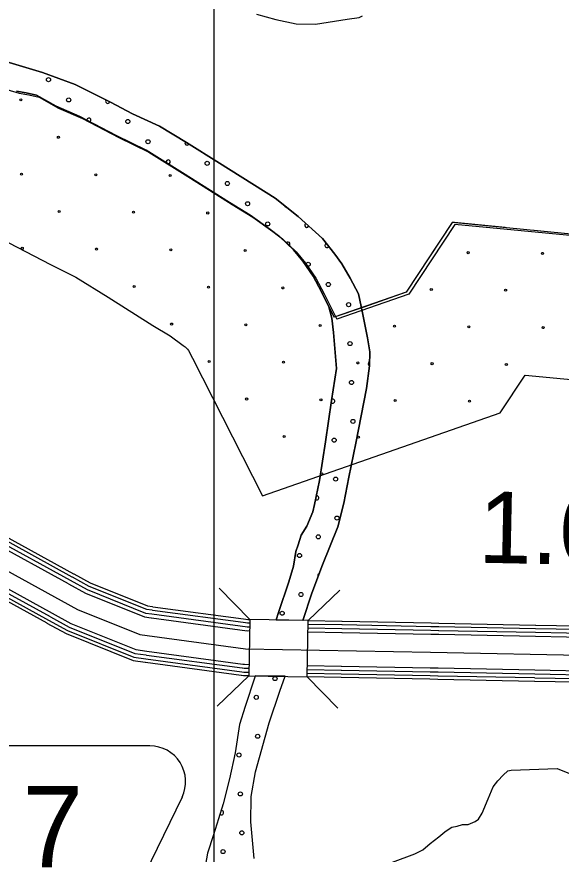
# Model space of a CAD drawing. Extents: x 1551132 to 1791609, y 378168 to 563823.
# Drawn here: x 1659485 to 1662303, y 475283 to 479620 of the extents above; entities that cross this region are included whole.
import ezdxf

# ---------------------------------------------------------------- set-up
doc = ezdxf.new("R2010")
doc.units = 0
for name, color, linetype in [('DESIGN - EROSION CONTROL - Devices', 7, 'Continuous'), ('DESIGN - ROW - Easement Linework and Patterning', 7, 'Continuous'), ('DESIGN - ROW - Right-of-Way Linework', 7, 'Continuous'), ('DESIGN - SCRATCH - User 1', 7, 'Continuous'), ('DESIGN - TRAFFIC CONTROL PERMANENT - Pavement Marking Text', 7, 'Continuous'), ('DESIGN - TRAFFIC CONTROL PERMANENT - Signalization', 7, 'Continuous'), ('DESIGN - TRANSPORTATION - Edge of Traveled Way', 7, 'Continuous'), ('DESIGN - TRANSPORTATION - Text', 7, 'Continuous'), ('SURVEY - CENTERLINE - Preliminary Text', 7, 'Continuous'), ('SURVEY - DRAINAGE - Storm Sewer', 7, 'Continuous'), ('SURVEY - VEGETATION - Features with Text', 7, 'Continuous')]:
    doc.layers.add(name, color=color, linetype=linetype)

msp = doc.modelspace()

# ---------------------------------------------------------------- linework, layer by layer
at = {"layer": 'DESIGN - EROSION CONTROL - Devices'}
for centre in [(1659505.941, 479189.741), (1659505.941, 479189.741), (1659700.084, 478995.598), (1659700.084, 478995.598), (1659509.674, 478805.188), (1659509.674, 478805.188), (1659894.227, 478801.454), (1659894.227, 478801.454), (1660278.78, 478797.721), (1660278.78, 478797.721), (1659703.818, 478611.045), (1659703.818, 478611.045), (1660088.37, 478607.311), (1660088.37, 478607.311), (1660472.923, 478603.578), (1660472.923, 478603.578), (1659513.408, 478420.635), (1659513.408, 478420.635), (1659897.961, 478416.902), (1659897.961, 478416.902), (1660282.514, 478413.168), (1660282.514, 478413.168), (1660667.067, 478409.434), (1660667.067, 478409.434), (1661820.726, 478398.234), (1661820.726, 478398.234), (1662205.278, 478394.5), (1662205.278, 478394.5), (1660092.104, 478222.758), (1660092.104, 478222.758), (1660476.657, 478219.025), (1660476.657, 478219.025), (1660861.21, 478215.291), (1660861.21, 478215.291), (1661630.316, 478207.824), (1661630.316, 478207.824), (1662014.869, 478204.091), (1662014.869, 478204.091), (1660286.247, 478028.615), (1660286.247, 478028.615), (1660670.8, 478024.882), (1660670.8, 478024.882), (1661055.353, 478021.148), (1661055.353, 478021.148), (1661439.906, 478017.414), (1661439.906, 478017.414), (1661824.459, 478013.681), (1661824.459, 478013.681), (1662209.012, 478009.947), (1662209.012, 478009.947), (1660480.39, 477834.472), (1660480.39, 477834.472), (1660864.943, 477830.738), (1660864.943, 477830.738), (1661249.496, 477827.005), (1661249.496, 477827.005), (1661634.049, 477823.271), (1661634.049, 477823.271), (1662018.602, 477819.538), (1662018.602, 477819.538), (1660674.534, 477640.329), (1660674.534, 477640.329), (1661059.087, 477636.595), (1661059.087, 477636.595), (1661443.64, 477632.862), (1661443.64, 477632.862), (1661828.193, 477629.128), (1661828.193, 477629.128), (1660868.677, 477446.185), (1660868.677, 477446.185), (1661253.23, 477442.452), (1661253.23, 477442.452), (1661062.82, 477252.042), (1661062.82, 477252.042)]:
    msp.add_circle(centre, 5.28, dxfattribs=at)
at = {"layer": 'DESIGN - ROW - Easement Linework and Patterning'}
for p, q in [((1660173.689, 475844.165), (1659069.316, 475844.141)), ((1660340.013, 475578.89), (1659866.987, 474601.275))]:
    msp.add_line(p, q, dxfattribs=at)
msp.add_arc((1660173.674, 475659.363), 184.802, 334.179944, 90.001236, dxfattribs=at)
at = {"layer": 'DESIGN - ROW - Right-of-Way Linework'}
msp.add_lwpolyline([(1660507.178, 470368.493), (1660507.204, 519245.65)], dxfattribs=at)
at = {"layer": 'DESIGN - SCRATCH - User 1'}
for points in [[(1659411.409, 479393.76), (1659618.387, 479330.675), (1659787.4, 479268.149), (1659970.004, 479177.388), (1660083.093, 479117.679), (1660224.098, 479053.56), (1660362.819, 478969.45), (1660533.174, 478860.855), (1660822.433, 478680.451), (1660940.997, 478584.632), (1661067.302, 478470.671), (1661130.109, 478389.677), (1661167.4, 478341.084), (1661210.307, 478266.382), (1661253.131, 478185.672), (1661273.714, 478087.277), (1661299.83, 477956.766), (1661312.788, 477884.497), (1661309.763, 477812.47), (1661294.088, 477694.584), (1661240.065, 477411.085), (1661203.574, 477235.439), (1661177.674, 477101.685), (1661145.925, 476978.024), (1661067.152, 476780.977), (1661011.111, 476635.648), (1660964.821, 476492.744)], [(1660964.821, 476492.744), (1660826.774, 476495.094), (1660827.215, 476496.194), (1660839.749, 476534.045), (1660891.997, 476693.441), (1660917.155, 476775.16), (1660928.23, 476851.07), (1660940.713, 476884.929), (1660957.413, 476934.731), (1660986.079, 476982.365), (1661017.111, 477055.984), (1661025.653, 477093.893), (1661051.402, 477217.646), (1661082.268, 477419.393), (1661113.309, 477633.157), (1661139.667, 477798.937), (1661124.334, 477985.35), (1661115.401, 478059.56), (1661100.243, 478117.836), (1661061.361, 478194.48), (1661018.562, 478277.191), (1660965.688, 478354.034), (1660916.556, 478412.811), (1660845.558, 478479.912), (1660796.142, 478518.672), (1660693.245, 478592.249), (1660586.247, 478657.875), (1660356.453, 478803.379), (1660154.349, 478928.449), (1659999.52, 479004.784), (1659811.041, 479103.636), (1659687.877, 479157.488), (1659586.729, 479213.022), (1659532.939, 479225.814), (1659483.09, 479234.556)], [(1661127.918, 478063.293), (1661061.361, 478194.48), (1661018.562, 478277.191), (1660965.688, 478354.034), (1660916.556, 478412.811), (1660845.558, 478479.912), (1660796.142, 478518.672), (1660693.245, 478592.249), (1660586.247, 478657.875), (1660356.453, 478803.379), (1660154.349, 478928.449), (1659999.52, 479004.784), (1659811.041, 479103.636), (1659687.877, 479157.488), (1659586.729, 479213.022), (1659532.939, 479225.814), (1659483.09, 479234.556)], [(1662703.747, 478461.021), (1662388.263, 478491.288), (1661737.537, 478554.965), (1661499.651, 478193.439), (1661127.918, 478063.293)], [(1660756.126, 477138.477), (1661986.78, 477569.331), (1662115.144, 477764.411), (1662315.931, 477744.761), (1663007.19, 477678.443), (1662703.747, 478461.021)], [(1659443.066, 478449.728), (1659659.486, 478336.216), (1659790.366, 478271.69), (1659958.52, 478167.629), (1660189.573, 478021.325), (1660278.571, 477966.74), (1660346.394, 477918.248), (1660355.527, 477911.081), (1660368.569, 477898.755), (1660374.077, 477890.747), (1660393.901, 477852.446), (1660756.126, 477138.477)], [(1660719.534, 476207.028), (1660717.035, 476199.503), (1660666.902, 476048.082), (1660637.578, 475954.413), (1660615.503, 475808.593), (1660585.587, 475672.889), (1660553.746, 475543.228), (1660528.647, 475465.509), (1660503.497, 475383.798), (1660472.148, 475288.154), (1660456.898, 475200.294)], [(1660713.617, 475260.604), (1660703.259, 475374.873), (1660696.351, 475451.05), (1660697.01, 475497.085), (1660697.493, 475531.111), (1660698.21, 475581.154), (1660720.026, 475708.965), (1660791.633, 475964.172), (1660845.94, 476127.551), (1660873.164, 476204.52), (1660719.534, 476207.028)]]:
    msp.add_lwpolyline(points, dxfattribs=at)
at = {"layer": 'DESIGN - TRAFFIC CONTROL PERMANENT - Pavement Marking Text'}
for points in [[(1659433.091, 479243.24), (1659496.781, 479224.298), (1659546.63, 479215.556), (1659600.421, 479202.764), (1659701.568, 479147.229), (1659824.732, 479093.378), (1660013.211, 478994.525), (1660168.041, 478918.19), (1660370.144, 478793.12), (1660599.939, 478647.617), (1660706.936, 478581.99), (1660809.834, 478508.413), (1660859.249, 478469.654), (1660930.247, 478402.552), (1660979.38, 478343.776), (1661032.253, 478266.932), (1661075.052, 478184.221), (1661141.609, 478053.035)], [(1659483.09, 479234.556), (1659532.939, 479225.814), (1659586.729, 479213.022), (1659687.877, 479157.488), (1659811.041, 479103.636), (1659999.52, 479004.784), (1660154.349, 478928.449), (1660356.453, 478803.379), (1660586.247, 478657.875), (1660693.245, 478592.249), (1660796.142, 478518.672), (1660845.558, 478479.912), (1660916.556, 478412.811), (1660965.688, 478354.034), (1661018.562, 478277.191), (1661061.361, 478194.48), (1661127.918, 478063.293)], [(1659483.09, 479234.556), (1659532.939, 479225.814), (1659586.729, 479213.022), (1659687.877, 479157.488), (1659811.041, 479103.636), (1659999.52, 479004.784), (1660154.349, 478928.449), (1660356.453, 478803.379), (1660586.247, 478657.875), (1660693.245, 478592.249), (1660796.142, 478518.672), (1660845.558, 478479.912), (1660916.556, 478412.811), (1660965.688, 478354.034), (1661018.562, 478277.191), (1661061.361, 478194.48), (1661127.918, 478063.293)], [(1659483.09, 479234.556), (1659532.939, 479225.814), (1659586.729, 479213.022), (1659687.877, 479157.488), (1659811.041, 479103.636), (1659999.52, 479004.784), (1660154.349, 478928.449), (1660356.453, 478803.379), (1660586.247, 478657.875), (1660693.245, 478592.249), (1660796.142, 478518.672), (1660845.558, 478479.912), (1660916.556, 478412.811), (1660965.688, 478354.034), (1661018.562, 478277.191), (1661061.361, 478194.48), (1661127.918, 478063.293)], [(1659483.09, 479234.556), (1659532.939, 479225.814), (1659586.729, 479213.022), (1659687.877, 479157.488), (1659811.041, 479103.636), (1659999.52, 479004.784), (1660154.349, 478928.449), (1660356.453, 478803.379), (1660586.247, 478657.875), (1660693.245, 478592.249), (1660796.142, 478518.672), (1660845.558, 478479.912), (1660916.556, 478412.811), (1660965.688, 478354.034), (1661018.562, 478277.191), (1661061.361, 478194.48), (1661127.918, 478063.293)], [(1659483.09, 479234.556), (1659532.939, 479225.814), (1659586.729, 479213.022), (1659687.877, 479157.488), (1659811.041, 479103.636), (1659999.52, 479004.784), (1660154.349, 478928.449), (1660356.453, 478803.379), (1660586.247, 478657.875), (1660693.245, 478592.249), (1660796.142, 478518.672), (1660845.558, 478479.912), (1660916.556, 478412.811), (1660965.688, 478354.034), (1661018.562, 478277.191), (1661061.361, 478194.48), (1661127.918, 478063.293)], [(1663483.362, 478567.666), (1663322.45, 478578.425), (1663410.281, 478393.236), (1662388.263, 478491.288), (1661737.537, 478554.965), (1661499.651, 478193.439), (1661127.918, 478063.293)], [(1663483.362, 478567.666), (1663322.45, 478578.425), (1663410.281, 478393.236), (1662388.263, 478491.288), (1661737.537, 478554.965), (1661499.651, 478193.439), (1661127.918, 478063.293)], [(1663483.362, 478567.666), (1663322.45, 478578.425), (1663410.281, 478393.236), (1662388.263, 478491.288), (1661737.537, 478554.965), (1661499.651, 478193.439), (1661127.918, 478063.293)], [(1663483.362, 478567.666), (1663322.45, 478578.425), (1663410.281, 478393.236), (1662388.263, 478491.288), (1661737.537, 478554.965), (1661499.651, 478193.439), (1661127.918, 478063.293)], [(1663483.362, 478567.666), (1663322.45, 478578.425), (1663410.281, 478393.236), (1662388.263, 478491.288), (1661737.537, 478554.965), (1661499.651, 478193.439), (1661127.918, 478063.293)], [(1663497.054, 478557.407), (1663336.141, 478568.166), (1663423.972, 478382.978), (1662401.954, 478481.03), (1661751.228, 478544.706), (1661513.342, 478183.18), (1661141.609, 478053.035)]]:
    msp.add_lwpolyline(points, dxfattribs=at)
for centre in [(1659648.838, 479293.827), (1659648.838, 479293.827), (1659753.377, 479189.288), (1659753.377, 479189.288), (1660059.526, 479077.283), (1660059.526, 479077.283), (1660164.064, 478972.744), (1660164.064, 478972.744), (1660470.213, 478860.738), (1660470.213, 478860.738), (1660574.752, 478756.199), (1660574.752, 478756.199), (1660679.291, 478651.661), (1660679.291, 478651.661), (1660783.829, 478547.122), (1660783.829, 478547.122), (1660992.907, 478338.045), (1660992.907, 478338.045), (1661097.445, 478233.506), (1661097.445, 478233.506), (1661201.984, 478128.967), (1661201.984, 478128.967), (1661209.451, 477927.357), (1661209.451, 477927.357), (1661216.918, 477725.747), (1661216.918, 477725.747), (1661224.385, 477524.137), (1661224.385, 477524.137), (1661127.313, 477427.065), (1661127.313, 477427.065), (1661134.78, 477225.455), (1661134.78, 477225.455), (1661142.248, 477023.844), (1661142.248, 477023.844), (1661045.176, 476926.773), (1661045.176, 476926.773), (1660948.104, 476829.701), (1660948.104, 476829.701), (1660955.571, 476628.091), (1660955.571, 476628.091), (1660858.5, 476531.019), (1660858.5, 476531.019), (1660821.164, 476192.575), (1660821.164, 476192.575), (1660724.093, 476095.504), (1660724.093, 476095.504), (1660731.56, 475893.893), (1660731.56, 475893.893), (1660634.488, 475796.822), (1660634.488, 475796.822), (1660641.955, 475595.212), (1660641.955, 475595.212), (1660649.422, 475393.601), (1660649.422, 475393.601), (1660552.351, 475296.53), (1660552.351, 475296.53)]:
    msp.add_circle(centre, 10.56, dxfattribs=at)
for centre, start, end in [((1659954.987, 479181.821), 138.677815, 348.464004), ((1659857.915, 479084.75), 303.780059, 180.868417), ((1660365.675, 478965.277), 137.366535, 338.313312), ((1660268.603, 478868.205), 270.857094, 205.641164), ((1660880.901, 478644.194), 195.127449, 266.984851), ((1660985.44, 478539.655), 117.884154, 337.997975), ((1660888.368, 478442.583), 304.170114, 149.062674), ((1661089.978, 478435.116), 106.304972, 329.278785), ((1661313.99, 477822.819), 108.619975, 246.570219), ((1661119.846, 477628.675), 219.389722, 123.655845), ((1661231.852, 477322.526), 149.061354, 187.4658), ((1661037.709, 477128.383), 231.34906, 105.143538), ((1661052.643, 476725.163), 107.20752, 210.617734), ((1660544.884, 475498.14), 221.20298, 103.001763)]:
    msp.add_arc(centre, 10.56, start, end, dxfattribs=at)
at = {"layer": 'DESIGN - TRANSPORTATION - Edge of Traveled Way'}
for points in [[(1660964.821, 476492.744), (1661011.111, 476635.648), (1661067.152, 476780.977), (1661145.925, 476978.024), (1661177.674, 477101.685), (1661203.574, 477235.439), (1661240.065, 477411.085), (1661294.088, 477694.584), (1661309.763, 477812.47), (1661312.788, 477884.497), (1661299.83, 477956.766), (1661273.714, 478087.277), (1661253.131, 478185.672), (1661210.307, 478266.382), (1661167.4, 478341.084), (1661130.109, 478389.677), (1661067.302, 478470.671), (1660940.997, 478584.632), (1660822.433, 478680.451), (1660533.174, 478860.855), (1660362.819, 478969.45), (1660224.098, 479053.56), (1660083.093, 479117.679), (1659970.004, 479177.388), (1659787.4, 479268.149), (1659618.387, 479330.675), (1659411.409, 479393.76)], [(1659483.09, 479234.556), (1659532.939, 479225.814), (1659586.729, 479213.022), (1659687.877, 479157.488), (1659811.041, 479103.636), (1659999.52, 479004.784), (1660154.349, 478928.449), (1660356.453, 478803.379), (1660586.247, 478657.875), (1660693.245, 478592.249), (1660796.142, 478518.672), (1660845.558, 478479.912), (1660916.556, 478412.811), (1660965.688, 478354.034), (1661018.562, 478277.191), (1661061.361, 478194.48), (1661100.243, 478117.836), (1661115.401, 478059.56), (1661124.334, 477985.35), (1661139.667, 477798.937), (1661113.309, 477633.157), (1661082.268, 477419.393), (1661051.402, 477217.646), (1661025.653, 477093.893), (1661017.111, 477055.984), (1660986.079, 476982.365), (1660957.413, 476934.731), (1660940.713, 476884.929), (1660928.23, 476851.07), (1660917.155, 476775.16), (1660891.997, 476693.441), (1660839.749, 476534.045), (1660827.215, 476496.194), (1660826.774, 476495.094)], [(1660719.534, 476207.028), (1660717.035, 476199.503), (1660666.902, 476048.082), (1660637.578, 475954.413), (1660615.503, 475808.593), (1660585.587, 475672.889), (1660553.746, 475543.228), (1660528.647, 475465.509), (1660503.497, 475383.798), (1660472.148, 475288.154), (1660456.898, 475200.294)], [(1660713.617, 475260.604), (1660703.259, 475374.873), (1660696.351, 475451.05), (1660697.01, 475497.085), (1660697.493, 475531.111), (1660698.21, 475581.154), (1660720.026, 475708.965), (1660791.633, 475964.172), (1660845.94, 476127.551), (1660873.164, 476204.52)]]:
    msp.add_lwpolyline(points, dxfattribs=at)
at = {"layer": 'DESIGN - TRANSPORTATION - Text'}
for points in [[(1660726.228, 479633.676), (1660825.784, 479606.292), (1660931.39, 479582.833), (1661031.304, 479581.466), (1661195.525, 479607.242), (1661257.599, 479616.4), (1661273.69, 479624.184)], [(1661429.084, 475242.47), (1661545.565, 475284.913), (1661585.822, 475306.38), (1661624.213, 475337.881), (1661668.653, 475373.299), (1661700.969, 475398.883), (1661717.111, 475410.666), (1661737.252, 475422.4), (1661763.31, 475428.05), (1661791.417, 475437.676), (1661821.392, 475437.267), (1661857.574, 475452.784), (1661873.715, 475464.568), (1661894.123, 475496.319), (1661925.081, 475569.954), (1661949.889, 475631.664), (1661974.296, 475663.356), (1662002.671, 475692.991), (1662026.937, 475714.683), (1662043.961, 475718.983)], [(1662043.961, 475718.983), (1662281.514, 475727.067), (1662401.311, 475679.132)]]:
    msp.add_lwpolyline(points, dxfattribs=at)
at = {"layer": 'SURVEY - CENTERLINE - Preliminary Text'}
for points in [[(1658315.425, 477109.509), (1658326.041, 477110.267), (1658367.132, 477113.201), (1658449.213, 477113.284), (1658558.577, 477101.934), (1658719.057, 477070.958), (1658855.954, 477028.915), (1659305.31, 476822.01), (1659799.915, 476550.587), (1660122.232, 476421.084), (1660668.969, 476347.24), (1661625.972, 476329.074), (1662487.076, 476311.932), (1663573.784, 476276.382), (1664202.378, 476195.655), (1664946.185, 476051.676), (1665255.203, 475957.607)], [(1659313.526, 476943.697), (1659356.617, 476923.855), (1659760.391, 476702.282)], [(1659321.893, 476961.864), (1659365.617, 476941.73), (1659770.015, 476719.816)], [(1659329.209, 476977.756), (1659373.5, 476957.372), (1659778.432, 476735.158)], [(1659305.876, 476924.888), (1659347.492, 476905.729), (1659751.433, 476684.057)], [(1659216.07, 476729.858), (1659250.819, 476713.849), (1659648.143, 476495.81)], [(1659224.437, 476748.025), (1659259.819, 476731.724), (1659657.76, 476513.344)], [(1659232.92, 476766.442), (1659268.952, 476749.85), (1659667.518, 476531.128)], [(1659779.232, 476734.716), (1659864.813, 476687.749), (1660161.206, 476568.662), (1660188.022, 476565.037)], [(1659208.745, 476713.957), (1659242.936, 476698.215), (1659639.727, 476480.468)], [(1659752.241, 476683.615), (1659840.055, 476635.422), (1660146.331, 476512.369), (1660181.172, 476507.661)], [(1659761.191, 476701.841), (1659848.747, 476653.789), (1660151.556, 476532.128), (1660183.006, 476527.878)], [(1659770.815, 476719.374), (1659857.313, 476671.907), (1660156.698, 476551.612), (1660185.681, 476547.695)], [(1660188.914, 476564.921), (1660684.402, 476497.994)], [(1659658.56, 476512.911), (1659756.624, 476459.093), (1660096.241, 476322.639), (1660155.123, 476314.689)], [(1659668.318, 476530.694), (1659765.315, 476477.46), (1660101.457, 476342.406), (1660157.831, 476334.79)], [(1660183.897, 476527.761), (1660679.386, 476460.835)], [(1660186.572, 476547.578), (1660682.061, 476480.652)], [(1659640.518, 476480.035), (1659740.558, 476425.133), (1660086.599, 476286.105), (1660150.098, 476277.53)], [(1659648.935, 476495.377), (1659748.057, 476440.984), (1660091.099, 476303.155), (1660152.44, 476294.872)], [(1660182.081, 476507.536), (1660677.569, 476440.618)], [(1660679.252, 476481.035), (1660689.977, 476480.835)], [(1660680.602, 476498.519), (1660690.277, 476498.336)], [(1660993.17, 476475.077), (1661167.432, 476471.769)], [(1660993.47, 476492.577), (1661167.766, 476489.269)], [(1661168.341, 476471.752), (1661628.58, 476463.019), (1661668.371, 476462.227)], [(1661168.674, 476489.252), (1661628.913, 476480.519), (1661668.721, 476479.719)], [(1661669.629, 476479.703), (1662169.517, 476469.753)], [(1662170.426, 476469.736), (1662491.06, 476463.353), (1662672.18, 476457.427)], [(1660676.111, 476440.809), (1660689.269, 476440.559)], [(1660677.719, 476461.068), (1660689.627, 476460.843)], [(1660992.453, 476434.801), (1661167.574, 476431.476)], [(1660992.812, 476455.085), (1661167.057, 476451.777)], [(1661167.957, 476451.76), (1661628.188, 476443.018), (1661667.971, 476442.227)], [(1661168.482, 476431.459), (1661627.788, 476422.743), (1661668.479, 476421.934)], [(1661668.879, 476442.21), (1662168.767, 476432.26)], [(1661669.279, 476462.21), (1662169.167, 476452.26)], [(1661669.379, 476421.918), (1662169.276, 476411.968)], [(1662169.676, 476432.243), (1662490.076, 476425.868), (1662670.955, 476419.951)], [(1662170.076, 476452.244), (1662490.601, 476445.86), (1662671.605, 476439.935)], [(1662170.184, 476411.943), (1662489.543, 476405.584), (1662671.205, 476399.643)], [(1660153.34, 476294.747), (1660648.828, 476227.829)], [(1660156.014, 476314.564), (1660651.503, 476247.646)], [(1660158.731, 476334.665), (1660654.219, 476267.746)], [(1660150.998, 476277.405), (1660646.486, 476210.487)], [(1660655.186, 476267.613), (1660662.811, 476266.588), (1660686.227, 476266.146)], [(1660989.42, 476260.388), (1661164.266, 476257.071)], [(1661165.174, 476257.055), (1661624.405, 476248.338), (1661665.004, 476247.53)], [(1660647.495, 476210.345), (1660658.403, 476208.878), (1660685.21, 476208.37)], [(1660649.828, 476227.687), (1660659.736, 476226.354), (1660685.519, 476225.862)], [(1660652.486, 476247.513), (1660661.261, 476246.329), (1660685.86, 476245.863)], [(1660988.703, 476220.112), (1661163.499, 476216.795)], [(1660989.053, 476240.104), (1661163.882, 476236.788)], [(1661164.407, 476216.779), (1661623.622, 476208.062), (1661664.204, 476207.254)], [(1661164.791, 476236.771), (1661624.005, 476228.054), (1661664.604, 476227.246)], [(1661665.104, 476207.237), (1662165, 476197.287)], [(1661665.504, 476227.229), (1662165.4, 476217.279)], [(1661665.904, 476247.513), (1662165.8, 476237.563)], [(1662166.309, 476217.254), (1662484.418, 476210.929), (1662664.83, 476205.021)], [(1662166.709, 476237.538), (1662484.951, 476231.205), (1662665.497, 476225.296)], [(1660988.403, 476202.612), (1661163.166, 476199.295)], [(1661164.082, 476199.278), (1661623.28, 476190.562), (1661663.854, 476189.753)], [(1661664.754, 476189.737), (1662164.65, 476179.787)], [(1662165.559, 476179.762), (1662483.435, 476173.437), (1662663.605, 476167.545)], [(1662165.909, 476197.262), (1662483.893, 476190.937), (1662664.18, 476185.037)]]:
    msp.add_lwpolyline(points, dxfattribs=at)
at = {"layer": 'SURVEY - DRAINAGE - Storm Sewer'}
for p, q in [((1660690.269, 476497.761), (1660532.497, 476661.14)), ((1660993.47, 476492.461), (1661156.841, 476650.24)), ((1660685.194, 476207.587), (1660521.814, 476049.807)), ((1660988.395, 476202.287), (1661146.166, 476038.899))]:
    msp.add_line(p, q, dxfattribs=at)
msp.add_lwpolyline([(1660685.194, 476207.587), (1660988.395, 476202.287), (1660993.47, 476492.461), (1660690.269, 476497.761)], close=True, dxfattribs=at)
at = {"layer": 'SURVEY - VEGETATION - Features with Text'}
for points in [[(1659590.454, 479210.972), (1659687.877, 479157.488), (1659811.041, 479103.636), (1659827.365, 479095.069)], [(1659827.365, 479095.069), (1659999.52, 479004.784), (1660061.951, 478974.008)], [(1660194.298, 478903.731), (1660356.453, 478803.379), (1660418.385, 478764.161)], [(1660418.385, 478764.161), (1660586.247, 478657.875), (1660641.921, 478623.724)], [(1661750.295, 478553.715), (1661737.537, 478554.965), (1661599.465, 478345.134)], [(1662013.03, 478528.006), (1661750.295, 478553.715)], [(1660766.285, 478540.022), (1660796.142, 478518.672), (1660845.558, 478479.912), (1660916.556, 478412.811), (1660959.397, 478361.559)], [(1662425.062, 478487.755), (1662388.263, 478491.288), (1662162.318, 478513.397)], [(1660959.397, 478361.559), (1660965.688, 478354.034), (1661018.562, 478277.191), (1661061.361, 478194.48), (1661092.035, 478134.02)], [(1661517.008, 478219.823), (1661499.651, 478193.439), (1661280.297, 478116.645)], [(1661280.297, 478116.645), (1661127.918, 478063.293)]]:
    msp.add_lwpolyline(points, dxfattribs=at)

# ---------------------------------------------------------------- texts
at = {"layer": 'DESIGN - ROW - Easement Linework and Patterning'}
msp.add_text('7', height=422.406, rotation=0.001236, dxfattribs=at).set_placement((1659514.66, 475214.542))
at = {"layer": 'DESIGN - TRAFFIC CONTROL PERMANENT - Signalization'}
msp.add_text('1.6', height=369.9913, rotation=358.859708, dxfattribs=at).set_placement((1661872.083, 476792.736))

doc.saveas('drawing.dxf')
